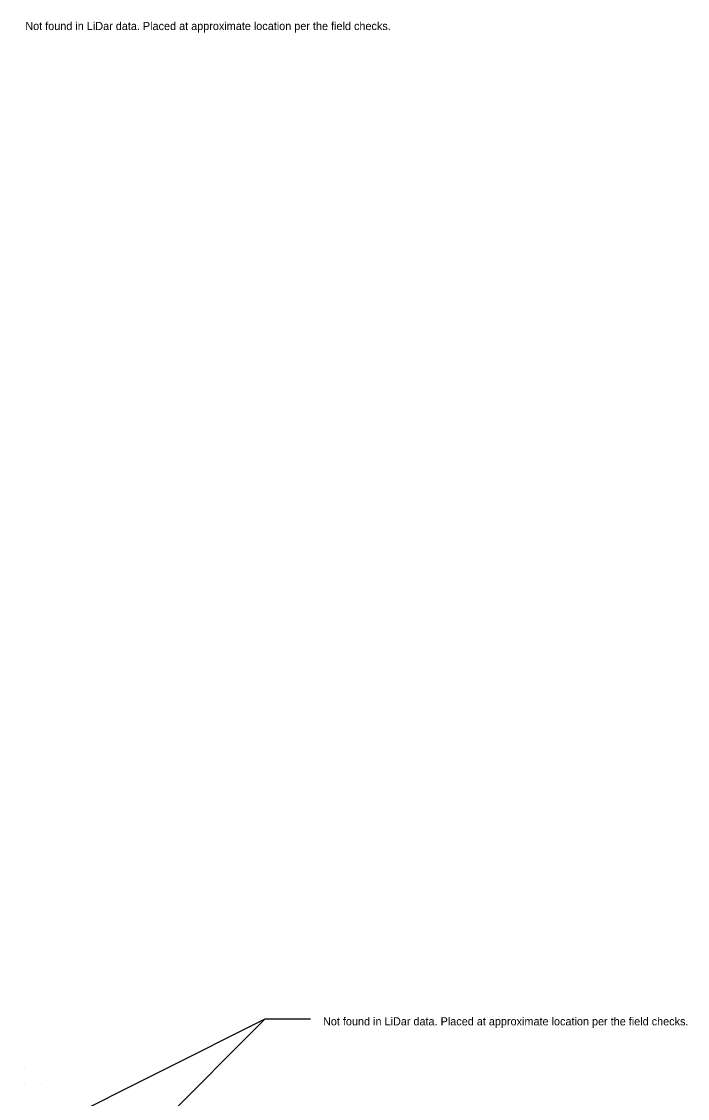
# Model space of a CAD drawing. Extents: x 1602514 to 1609837, y 863887 to 871157.
# Drawn here: x 1607329 to 1608314, y 867038 to 868630 of the extents above; entities that cross this region are included whole.
import ezdxf

# ---------------------------------------------------------------- set-up
doc = ezdxf.new("R2010")
doc.units = 0
doc.layers.add('Survey-Spot dirt', color=7, linetype='Continuous')
doc.layers.add('Text General Notes', color=7, linetype='Continuous')

msp = doc.modelspace()

# ---------------------------------------------------------------- linework, layer by layer
at = {"layer": 'Survey-Spot dirt'}
for p, q in [((1607333.9, 867084.4), (1607333.9, 867084.4)), ((1607333.9, 867084.4), (1607333.9, 867084.4)), ((1607334.1, 867059.4), (1607334.1, 867059.4)), ((1607334.1, 867059.4), (1607334.1, 867059.4)), ((1607358.8, 867059.4), (1607358.8, 867059.4)), ((1607358.8, 867059.4), (1607358.8, 867059.4)), ((1607384, 867059.3), (1607384, 867059.3)), ((1607384, 867059.3), (1607384, 867059.3))]:
    msp.add_line(p, q, dxfattribs=at)
at = {"layer": 'Text General Notes'}
for p, q in [((1606794.7, 866708), (1607689.7, 867156.2)), ((1606794.7, 866708), (1607689.7, 867156.2)), ((1607070.1, 866534.2), (1607689.7, 867156.2)), ((1607070.1, 866534.2), (1607689.7, 867156.2)), ((1607689.7, 867156.2), (1607757, 867156.2)), ((1607689.7, 867156.2), (1607757, 867156.2))]:
    msp.add_line(p, q, dxfattribs=at)

# ---------------------------------------------------------------- texts
for p in [(1607335, 868617.8), (1607335, 868617.8), (1607775.3, 867146.4), (1607775.3, 867146.4)]:
    msp.add_text('Not found in LiDar data. Placed at approximate location per the field checks.', height=12, dxfattribs=at).set_placement(p)

doc.saveas('drawing.dxf')
